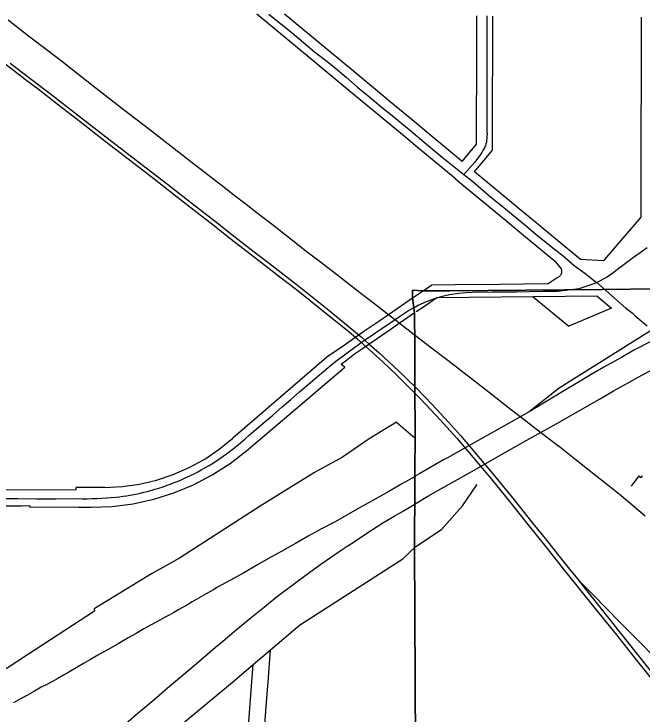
# Model space of a CAD drawing. Extents: x -25029 to 2274964, y -81170 to 687028.
# Drawn here: x 10120 to 12085, y -64007 to -61818 of the extents above; entities that cross this region are included whole.
import ezdxf

# ---------------------------------------------------------------- set-up
doc = ezdxf.new("R2010")
doc.units = 0
for name, color, linetype in [('81911BEA - RW_X_Fee_RW', 7, 'Continuous'), ('DV_X_Corp_Line', 7, 'Continuous'), ('GE_X_CL_2000', 7, 'Continuous'), ('RD_X_RR_1', 7, 'Continuous')]:
    doc.layers.add(name, color=color, linetype=linetype)

msp = doc.modelspace()

# ---------------------------------------------------------------- linework, layer by layer
at = {"layer": '81911BEA - RW_X_Fee_RW'}
for p, q in [((11617.3, -62243.3), (11617.3, -62218.3)), ((11522.6, -62279.2), (11567.3, -62225.2)), ((11561.1, -62311.1), (11617.3, -62243.3)), ((11831.8, -62613.3), (11815.1, -62592.8)), ((11964.5, -62590.2), (11892.9, -62586)), ((11791.4, -62661.2), (11819.7, -62641.9)), ((11400.1, -62683.2), (11427, -62664.7)), ((11367.4, -62705.6), (11400.1, -62683.2)), ((11744.5, -62702.5), (11855.9, -62793.9)), ((11944.4, -62700.7), (11989.4, -62737.4)), ((11989.4, -62737.4), (11855.9, -62793.9)), ((11105.4, -62885.4), (10804.9, -63144.2)), ((11154.8, -62922.7), (11143.8, -62914.2)), ((11127.5, -62946), (11154.8, -62922.7)), ((11000.7, -63053.7), (11127.5, -62946)), ((10848.3, -63182.9), (11000.7, -63053.7)), ((11316.4, -63094.5), (11231.1, -63146.5)), ((11316.4, -63094.5), (11375.4, -63143.9)), ((11231.1, -63146.5), (11148.4, -63203.6)), ((11148.4, -63203.6), (11060.8, -63252)), ((11060.8, -63252), (10890.6, -63357.5)), ((12075.4, -63262.7), (12050.7, -63294.1)), ((12075.4, -63262.7), (12081.5, -63267.4)), ((12085.5, -63262.2), (12081.5, -63267.4)), ((10403, -63298.8), (10314.3, -63299.2)), ((10314.4, -63306.3), (10314.3, -63299.2)), ((10169.2, -63356.4), (10170, -63361.4)), ((10890.6, -63357.5), (10637.8, -63520.1)), ((11457.7, -63430.4), (11522.9, -63355.9)), ((10322.1, -63360), (10170, -63361.4)), ((10322.1, -63360), (10361, -63360.3)), ((11377.2, -63483.2), (11457.7, -63430.4)), ((11337, -63521.4), (11377.2, -63483.2)), ((10637.8, -63520.1), (10550.2, -63568.5)), ((11013.5, -63729.7), (11337, -63521.4)), ((10234, -63774.2), (10372.3, -63684)), ((10371.4, -63677.8), (10372.3, -63684)), ((10165, -63819.2), (10234, -63774.2)), ((10095.9, -63864.3), (10165, -63819.2))]:
    msp.add_line(p, q, dxfattribs=at)
for points in [[(11347.5, -62205.4), (11275.4, -62145.7), (11144, -62036.9), (11043.9, -61953.9), (10879.5, -61817.8)], [(11366.9, -62150.1), (11296.9, -62092.2), (11250.7, -62054), (11140.5, -61962.6), (11128.9, -61953.1), (10966.5, -61818.5)], [(11567.3, -62225.2), (11567.4, -62162.4), (11567.5, -62131.9), (11567.6, -62091.9), (11567.7, -62051.9), (11567.8, -62011.9), (11567.9, -61971.9), (11568, -61931.9), (11568.1, -61891.9), (11568.2, -61851.9), (11568.2, -61823.7)], [(11617.3, -62218.3), (11617.4, -62158.3), (11617.6, -62113.3), (11617.6, -62075.3), (11617.7, -62073.3), (11617.7, -62033.3), (11617.8, -61993.3), (11617.9, -61953.3), (11618, -61913.3), (11618.2, -61863.3), (11618.2, -61824.1)], [(12082.5, -61828.1), (12082.5, -61846.4), (12082.3, -61924.4), (12082.2, -61984.4), (12082, -62044.4), (12081.7, -62157.8), (12081.6, -62217.7), (12081.1, -62407.5), (12081.1, -62424.7), (12081, -62452.9)], [(11522.6, -62279.2), (11491.8, -62253.7), (11461, -62228.1), (11430.2, -62202.6), (11399.4, -62177.1), (11366.9, -62150.1)], [(11500.7, -62332.4), (11375.5, -62228.6), (11347.5, -62205.4)], [(11892.9, -62586), (11814, -62520.7), (11752.4, -62469.6), (11729.8, -62450.9), (11683.1, -62412.2), (11626.5, -62365.3), (11561.1, -62311.1)], [(11500.7, -62332.4), (11521.4, -62349.5), (11657, -62461.8), (11713.9, -62509), (11815.1, -62592.8)], [(12081, -62452.9), (11968.1, -62585.9), (11964.5, -62590.2)], [(11819.7, -62641.9), (11821.4, -62641.4), (11823, -62640.6), (11824.6, -62639.8), (11826.1, -62638.8), (11827.4, -62637.7), (11828.7, -62636.4), (11829.9, -62635.1), (11830.9, -62633.6), (11831.8, -62632.1), (11832.6, -62630.5), (11833.2, -62628.8), (11833.7, -62627.1), (11834, -62625.4), (11834.1, -62623.6), (11834.1, -62621.8), (11834, -62620), (11833.7, -62618.3), (11833.2, -62616.6), (11832.6, -62614.9), (11831.8, -62613.3)], [(11427, -62664.7), (11499.5, -62664), (11639.1, -62662.7), (11714.1, -62662), (11791.4, -62661.2)], [(11944.4, -62700.7), (11744.5, -62702.5), (11443.5, -62705.5)], [(11105.4, -62885.4), (11156.9, -62850), (11217.9, -62808.2), (11261.1, -62778.5), (11294.9, -62755.4), (11367.4, -62705.6)], [(11443.5, -62705.5), (11404.9, -62732.1), (11378, -62749)], [(11373.3, -62752.2), (11296.7, -62805.1), (11210.5, -62864.7), (11207.5, -62866.8)], [(11373.3, -62752.2), (11373.9, -62865.3), (11374.6, -62992.6), (11374.7, -63025.6), (11375, -63083.9), (11375.1, -63094.5), (11375.4, -63143.9)], [(11207.5, -62866.8), (11185.9, -62882.1), (11164.7, -62897.9), (11143.8, -62914.2)], [(10403, -63298.8), (10458, -63296.1), (10512.4, -63288.4), (10566, -63275.9), (10618.2, -63258.5), (10668.5, -63236.4), (10716.7, -63209.9), (10762.3, -63179.1), (10804.9, -63144.2)], [(10361, -63360.3), (10427.2, -63357.7), (10492.8, -63349.3), (10557.4, -63335.1), (10620.6, -63315.3), (10681.7, -63289.9), (10740.3, -63259.2), (10796, -63223.5), (10848.3, -63182.9)], [(11522.9, -63355.9), (11568.1, -63290.1), (11568.3, -63289.8)], [(10314.4, -63306.3), (10090.6, -63307), (10047.1, -63307.1), (10015.6, -63307.2)], [(10169.2, -63356.4), (10143.4, -63356.6), (10093.4, -63357.1), (10017.5, -63357.8), (9968.5, -63358.2), (9943.5, -63358.4), (9869.5, -63359.1), (9795.5, -63359.8), (9735.5, -63360.3), (9675.2, -63360.8), (9674.5, -63360.8)], [(10550.2, -63568.5), (10371.4, -63677.8), (10371.4, -63677.8)], [(10803.3, -63907.8), (10868.2, -63852.8), (10922.7, -63806.7), (11013.5, -63729.7)], [(10897.6, -64132.3), (10911.1, -63957.2), (10915, -63906.5), (10922.7, -63806.7)], [(10829.9, -64358.4), (10855.8, -64016.6), (10864.1, -63906.9), (10868.2, -63852.8)], [(10263.3, -64356.3), (10669.5, -64018.9), (10803.3, -63907.8)]]:
    msp.add_lwpolyline(points, dxfattribs=at)
at = {"layer": 'DV_X_Corp_Line'}
for p, q in [((11961.5, -62679.3), (11484.2, -62683.7)), ((11961.5, -62679.3), (11484.2, -62683.7)), ((11484.2, -62683.7), (11961.5, -62679.3)), ((11484.2, -62683.7), (11961.5, -62679.3)), ((13250.4, -62666.9), (11961.5, -62679.3)), ((13250.4, -62666.9), (11961.5, -62679.3)), ((11961.5, -62679.3), (13250.4, -62666.9)), ((11961.5, -62679.3), (13250.4, -62666.9)), ((11400.1, -62683.2), (11367.4, -62681.8)), ((11367.4, -62681.8), (11367.4, -62705.6)), ((11400.1, -62683.2), (11367.4, -62681.8)), ((11367.4, -62681.8), (11367.4, -62705.6)), ((11367.4, -62705.6), (11367.4, -62681.8)), ((11367.4, -62681.8), (11400.1, -62683.2)), ((11367.4, -62705.6), (11367.4, -62681.8)), ((11367.4, -62681.8), (11400.1, -62683.2)), ((11443.6, -62683.5), (11400.1, -62683.2)), ((11443.6, -62683.5), (11400.1, -62683.2)), ((11400.1, -62683.2), (11443.6, -62683.5)), ((11400.1, -62683.2), (11443.6, -62683.5)), ((11484.2, -62683.7), (11443.6, -62683.5)), ((11484.2, -62683.7), (11443.6, -62683.5)), ((11443.6, -62683.5), (11484.2, -62683.7)), ((11443.6, -62683.5), (11484.2, -62683.7)), ((11367.4, -62705.6), (11373.3, -62752.2)), ((11367.4, -62705.6), (11373.3, -62752.2)), ((11373.3, -62752.2), (11367.4, -62705.6)), ((11373.3, -62752.2), (11367.4, -62705.6)), ((11373.3, -62752.2), (11373.8, -62855.4)), ((11373.3, -62752.2), (11373.8, -62855.4)), ((11373.8, -62855.4), (11373.3, -62752.2)), ((11373.8, -62855.4), (11373.3, -62752.2)), ((11373.8, -62855.4), (11373.9, -62865.3)), ((11373.8, -62855.4), (11373.9, -62865.3)), ((11373.9, -62865.3), (11373.8, -62855.4)), ((11373.9, -62865.3), (11373.8, -62855.4)), ((11373.9, -62865.3), (11374.6, -62992.6)), ((11373.9, -62865.3), (11374.6, -62992.6)), ((11374.6, -62992.6), (11373.9, -62865.3)), ((11374.6, -62992.6), (11373.9, -62865.3)), ((11374.6, -62992.6), (11374.7, -63025.6)), ((11374.6, -62992.6), (11374.7, -63025.6)), ((11374.7, -63025.6), (11374.6, -62992.6)), ((11374.7, -63025.6), (11374.6, -62992.6)), ((11374.7, -63025.6), (11375, -63083.9)), ((11374.7, -63025.6), (11375, -63083.9)), ((11375, -63083.9), (11374.7, -63025.6)), ((11375, -63083.9), (11374.7, -63025.6)), ((11375.1, -63094.5), (11373.5, -63486.6)), ((11375.1, -63094.5), (11373.5, -63486.6)), ((11373.5, -63486.6), (11375.1, -63094.5)), ((11373.5, -63486.6), (11375.1, -63094.5)), ((11375, -63083.9), (11375.1, -63094.5)), ((11375, -63083.9), (11375.1, -63094.5)), ((11375.1, -63094.5), (11375, -63083.9)), ((11375.1, -63094.5), (11375, -63083.9)), ((11373.5, -63486.6), (11375.4, -63900.8)), ((11373.5, -63486.6), (11375.4, -63900.8)), ((11375.4, -63900.8), (11373.5, -63486.6)), ((11375.4, -63900.8), (11373.5, -63486.6)), ((11375.4, -63900.8), (11375.7, -63951.8)), ((11375.4, -63900.8), (11375.7, -63951.8)), ((11375.7, -63951.8), (11375.4, -63900.8)), ((11375.7, -63951.8), (11375.4, -63900.8)), ((11375.7, -63951.8), (11375.7, -63960.5)), ((11375.7, -63951.8), (11375.7, -63960.5)), ((11375.7, -63960.5), (11375.7, -63951.8)), ((11375.7, -63960.5), (11375.7, -63951.8)), ((11375.7, -63960.5), (11376.1, -64053.5)), ((11375.7, -63960.5), (11376.1, -64053.5)), ((11376.1, -64053.5), (11375.7, -63960.5)), ((11376.1, -64053.5), (11375.7, -63960.5))]:
    msp.add_line(p, q, dxfattribs=at)
at = {"layer": 'GE_X_CL_2000'}
for points in [[(10917.3, -61818.1), (10954.9, -61848.8), (10990.4, -61877.1), (11060.4, -61935.6), (11098.4, -61965.8), (11132.1, -61992), (11159.3, -62015.3), (11195, -62046.2), (11228.6, -62073.8), (11268.2, -62107.1), (11302.8, -62135.5), (11338.4, -62164), (11368.8, -62189.3), (11416.7, -62230.5), (11459.7, -62265.4), (11527.8, -62320)], [(11599.4, -61824), (11599.4, -61832.7), (11599.7, -61873.9), (11599.2, -61914.7), (11599.5, -61956.9), (11599, -61998.1), (11599.3, -62044.6), (11599.1, -62089.5), (11599.1, -62134.3), (11599.6, -62180.6), (11600, -62186.8), (11600.1, -62193.1), (11600, -62199.4), (11599.7, -62205.6), (11598.8, -62215.3), (11598.2, -62218.7), (11597.5, -62222.1), (11596.5, -62225.4), (11595.4, -62228.7), (11592.8, -62234.4), (11590.1, -62239.9), (11587.2, -62245.2), (11584, -62250.5), (11580.7, -62255.6), (11577.2, -62260.5), (11573.5, -62265.3), (11561.6, -62280.7), (11545.5, -62299.9), (11527.8, -62320)], [(11527.8, -62320), (11555.7, -62342), (11572.6, -62356.4), (11610.9, -62389.4), (11646.3, -62418), (11716.9, -62476.1), (11753.3, -62506.3), (11806.1, -62549.2), (11838.6, -62574.6), (11872.9, -62603.9), (11905.6, -62628.8), (11936.6, -62652.1), (11943.3, -62657.8)], [(11943.3, -62657.8), (11975.8, -62639.6), (11990.6, -62628.9), (12020.5, -62606.6), (12042.1, -62591), (12058.9, -62578.5), (12079.4, -62563.9), (12101.5, -62547.6)], [(11372.3, -62735.6), (11385, -62728.7), (11410.4, -62717), (11434.1, -62708.4), (11453.9, -62702), (11460.4, -62700.1), (11469.3, -62697.7), (11482.7, -62695), (11496.7, -62692.7), (11512.1, -62690.7), (11534, -62688.8), (11554.8, -62688.1), (11615.4, -62686.8), (11653.2, -62687), (11692, -62686.7), (11731.7, -62685.8), (11776.1, -62684.7), (11805, -62684.5), (11820.1, -62684.4), (11887.9, -62676.4), (11919.2, -62665.8), (11943.3, -62657.8)], [(11943.3, -62657.8), (11961.9, -62673.6), (11989.4, -62698.2), (12034.9, -62737.4), (12054.6, -62752.8), (12064, -62761.3), (12101.4, -62793.2)], [(12515, -62673), (12491.6, -62681.6), (12438.9, -62700.9), (12398.6, -62717.4), (12354, -62735.9), (12271.1, -62773.1), (12232, -62791.9), (12184.5, -62814.5), (12145.7, -62829.6), (12115.2, -62841.4), (12061.1, -62867.9), (12059.2, -62869.3), (12020.5, -62892.3), (11966, -62922.6), (11925.7, -62945.7), (11880.9, -62972.9), (11853.2, -62988.6), (11731.9, -63062.1)], [(12309.4, -62675), (12300.8, -62681.2), (12272, -62700.7), (12247.6, -62717.5), (12224.5, -62733.7), (12190.2, -62756.5), (12116.6, -62805.6), (11826.3, -62988.1), (11731.9, -63062.1)], [(10070.6, -63332.8), (10131.8, -63333.2), (10191.6, -63333.7), (10252.1, -63333.9), (10318.7, -63333.5), (10333.8, -63333.8), (10348.9, -63333.8), (10364, -63333.6), (10379.1, -63333.1), (10394.2, -63332.4), (10409.3, -63331.4), (10424.3, -63330.2), (10439.3, -63328.8), (10450.4, -63327.7), (10461.4, -63326.3), (10472.3, -63324.8), (10483.2, -63323), (10494.1, -63321), (10505, -63318.8), (10515.8, -63316.4), (10526.6, -63313.8), (10537.3, -63311), (10560.8, -63304.2), (10573.6, -63300.3), (10586.4, -63296.2), (10599, -63291.8), (10611.6, -63287.2), (10624.1, -63282.4), (10636.5, -63277.4), (10648.9, -63272.1), (10660.5, -63266.9), (10672.1, -63261.4), (10683.5, -63255.7), (10694.9, -63249.8), (10706.1, -63243.7), (10717.2, -63237.4), (10728.2, -63230.9), (10739.1, -63224.2), (10753.9, -63215.1), (10785, -63193.6), (10806.9, -63176.7), (10822.1, -63163.9), (10842.2, -63147.4), (10855.8, -63135.2), (10877.9, -63116.2), (10904.9, -63093.2), (10929.5, -63073), (10958.9, -63046.9), (10986.5, -63023.2), (11012.9, -63000), (11048.1, -62970), (11076.3, -62946), (11103.1, -62923.7), (11127.2, -62904), (11154.1, -62884.1), (11163, -62877.5), (11181.9, -62863.4), (11201.9, -62848.7), (11220.2, -62835.6), (11223.9, -62833), (11237.3, -62824.3), (11252.7, -62814.2), (11271, -62801.6), (11287.9, -62790.3), (11296.5, -62784.7), (11309.4, -62775.3), (11326.6, -62764.4), (11354.3, -62745.6), (11372.3, -62735.6)], [(11375.1, -63350.3), (11414.9, -63326.3), (11438.9, -63312.6), (11524.9, -63264.1), (11552.1, -63248.8), (11658, -63188.2), (11741.6, -63141.1), (11828, -63093.3), (11920.5, -63040.5), (11952.4, -63022.4), (11996.2, -62996.8), (12042, -62971.2), (12073.3, -62954), (12129, -62923.9)], [(11731.9, -63062.1), (11642.8, -63111.7), (11571.9, -63152), (11475.9, -63206.1), (11464.2, -63212.6), (11390.3, -63254.5), (11375.4, -63263.7)], [(11375.4, -63263.7), (11375.3, -63263.8), (11335.3, -63285.8), (11292.6, -63310.9), (11249.7, -63335.5), (11201.5, -63362.3), (11124.7, -63405.9), (11080.6, -63429.2), (11040.9, -63451.3), (11001, -63473.9), (10957.6, -63498.1), (10916.6, -63521.3), (10882.2, -63541), (10839.1, -63565.2), (10797.1, -63588.9), (10756.9, -63610.9), (10742.2, -63620), (10720.9, -63631.7), (10698.9, -63644.1), (10677.1, -63656.6), (10662.9, -63665.2), (10648.9, -63672.7), (10635.8, -63680.1), (10619.9, -63690), (10605.4, -63698), (10590.7, -63705.7), (10576, -63713.3), (10551.2, -63727), (10526.5, -63740.9), (10502, -63755), (10477.6, -63769.3), (10445.9, -63787.3), (10414.3, -63805.3), (10382.7, -63823.3), (10359.8, -63836.3), (10337, -63849.4), (10314.3, -63862.7), (10291.7, -63876.2), (10274.6, -63886.1), (10257.4, -63895.8), (10240.1, -63905.2), (10222.7, -63914.4), (10205.1, -63923.4), (10183.7, -63935.9), (10162.1, -63948.1), (10140.4, -63960.2), (10118.6, -63972)], [(10471.5, -64035.7), (10515, -63998.6), (10558, -63962.6), (10598.8, -63926.7), (10690.3, -63850), (10734.7, -63811.6), (10750.6, -63798.5), (10773, -63779.2), (10815.1, -63743.5), (10862.5, -63704.8), (10903.6, -63671.7), (10940.6, -63642), (11006.2, -63592.6), (11041.1, -63566.6), (11080.5, -63538.9), (11110.8, -63517.2), (11140.9, -63496.5), (11162.6, -63482.1), (11181, -63470.3), (11221.3, -63443.8), (11274.2, -63409.7), (11311.6, -63387.6), (11338.4, -63371.6), (11374, -63350.9), (11375.1, -63350.3)]]:
    msp.add_lwpolyline(points, dxfattribs=at)
at = {"layer": 'RD_X_RR_1'}
for p, q in [((11666.9, -63048.1), (11821.3, -63167.4)), ((11506, -63144.5), (11612.6, -63271.3))]:
    msp.add_line(p, q, dxfattribs=at)
for points in [[(10101.4, -61836.3), (10165.1, -61885.6), (10216.6, -61924.8), (10268.5, -61964.6), (10318.7, -62003.8), (10376.8, -62049.3), (10433.4, -62093.4), (10493.4, -62139.3), (10531.1, -62168.6), (10602.8, -62224.1), (10677.5, -62282), (10777.3, -62359.3), (10808.2, -62383.6), (10846.3, -62412.9), (10886.2, -62443.6), (10919, -62469), (10953.1, -62495.4), (10992.6, -62525.9), (11033.4, -62558.2), (11078.9, -62592.5), (11138.8, -62638.7), (11201.2, -62687.4), (11245.1, -62721.4), (11297.2, -62761.4), (11323.8, -62782.3), (11339.5, -62794.9), (11422.6, -62859.1), (11477.5, -62900.7), (11560.8, -62965.5), (11607.8, -63001.7), (11666.9, -63048.1)], [(11506.1, -63144.6), (11506, -63144.5), (11453.2, -63086.6), (11392.9, -63022.2), (11316.8, -62946.6), (11273.6, -62905.7), (11222.2, -62858.8), (11194.6, -62835.1), (11162.7, -62808), (11100.8, -62758.9), (11046.7, -62714.4), (11004, -62680.5), (10951.8, -62640.4), (10895.8, -62596.7), (10799.9, -62522.7), (10737.7, -62473.9), (10702.9, -62446.7), (10622.2, -62384.1), (10553.5, -62330.5), (10405.6, -62216.2), (10326.7, -62155.1), (10259, -62103), (10195.4, -62053.3), (10159.7, -62026.3), (10095.4, -61976.3)], [(10108.5, -61971.3), (10173.4, -62021.3), (10243.4, -62075), (10318.7, -62133.1), (10398.4, -62194.3), (10502.2, -62274.5), (10600.7, -62350.4), (10687.2, -62417.4), (10744.9, -62462.8), (10801.7, -62507.2), (10867.8, -62558.2), (10936.9, -62611.7), (11021.6, -62677.6), (11100, -62739.5), (11182.8, -62807.8), (11206.1, -62827.8), (11231.5, -62850), (11263.1, -62877.5), (11322.8, -62933.5), (11378, -62987.3), (11428.4, -63039.1), (11480, -63094.8), (11517.4, -63136.5)], [(11517.4, -63136.5), (11623.3, -63262.4), (11623.5, -63262.7)], [(12095.1, -63388.7), (12019.6, -63325.2), (11983.3, -63295.9), (11939.5, -63260.7), (11879, -63212.8), (11821.3, -63167.4)], [(11612.6, -63271.3), (11671.4, -63343.9), (11723.9, -63409.7), (11784.1, -63484.1), (11838.4, -63552.9), (11905.9, -63637.4), (11963.4, -63708.9), (12004.7, -63759.8), (12062.2, -63832.2), (12117.5, -63901.1)], [(11623.3, -63262.4), (11684.8, -63337.7), (11743.2, -63410.9), (11786.9, -63464.6), (11820.2, -63507.2), (11862.6, -63559.6), (11889.9, -63591.6)], [(13223.7, -65265.6), (13202.2, -65238.9), (13150.1, -65173.3), (13096.9, -65107.1), (13046.4, -65043), (12991.6, -64974.6), (12943.7, -64915.2), (12904.7, -64865), (12819, -64758.4), (12732.8, -64650.5), (12696.8, -64605.6), (12642.9, -64538.7), (12570, -64447), (12511.2, -64373.6), (11889.9, -63591.6)], [(11889.9, -63591.6), (11931.8, -63634.6), (11973.6, -63676.8), (12016.9, -63720.5), (12038, -63741.7), (12073.5, -63777.4), (12130.7, -63835.9)]]:
    msp.add_lwpolyline(points, dxfattribs=at)

doc.saveas('drawing.dxf')
